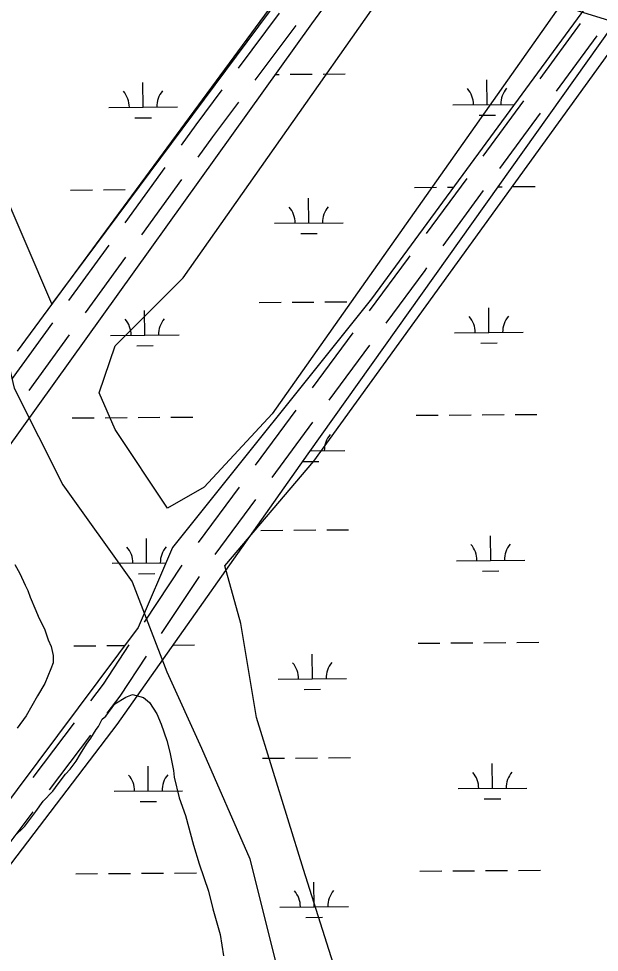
# Model space of a CAD drawing. Extents: x 3540316 to 3578335, y 553172 to 578787.
# Drawn here: x 3568859 to 3569706, y 567058 to 568421 of the extents above; entities that cross this region are included whole.
import ezdxf

# ---------------------------------------------------------------- set-up
doc = ezdxf.new("R2010")
doc.units = 0
for name, color, linetype in [('V-ROAD-CNTR', 7, 'Continuous'), ('V-SITE-VEGE', 7, 'Continuous'), ('V-UTIL-LINE', 7, 'Continuous'), ('V-WETL-SWMP', 7, 'Continuous')]:
    doc.layers.add(name, color=color, linetype=linetype)

msp = doc.modelspace()

# ---------------------------------------------------------------- linework, layer by layer
at = {"layer": 'V-ROAD-CNTR'}
for points in [[(3569179.5736024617, 568349.1962752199), (3569239.358482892, 568429.3571148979)], [(3569203.6215543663, 568331.2603110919), (3569263.4064347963, 568411.4211507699)], [(3569619.2567230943, 568333.3133069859), (3569678.3976048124, 568413.9501457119)], [(3569643.4486747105, 568315.5713424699), (3569702.589556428, 568396.208181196)], [(3569096.1737692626, 568236.484500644), (3569117.843725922, 568266.427440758), (3569155.65965029, 568317.1323393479)], [(3569120.477720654, 568218.89653582), (3569142.021677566, 568248.6654762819), (3569179.707602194, 568299.1963752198)], [(3569536.45888869, 568220.4215327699), (3569595.600770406, 568301.0583714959)], [(3569560.64884031, 568202.679568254), (3569619.790722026, 568283.3164069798)], [(3569014.093933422, 568123.0707274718), (3569072.722816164, 568204.0805654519)], [(3569038.3978848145, 568105.4827626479), (3569097.026767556, 568186.492600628)], [(3569453.660054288, 568107.529758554), (3569512.800936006, 568188.1665972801)], [(3569477.852005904, 568089.7877940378), (3569536.9928876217, 568170.4246327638)], [(3568932.01509758, 568009.6569542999), (3568990.6429803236, 568090.6667922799)], [(3568956.3190489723, 567992.068989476), (3569014.946931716, 568073.078827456)], [(3569370.666220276, 567994.835983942), (3569427.308106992, 568071.598830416), (3569430.003101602, 568075.273823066)], [(3569394.806171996, 567977.0240195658), (3569451.47405866, 568053.822865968), (3569454.195053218, 568057.533858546)], [(3568849.9362617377, 567896.24218113), (3568908.5641444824, 567977.2530191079)], [(3568874.24021313, 567878.6542163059), (3568932.868095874, 567959.6650542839)], [(3569287.5423865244, 567882.185209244), (3569346.916267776, 567962.6500483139)], [(3569311.682338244, 567864.3732448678), (3569371.056219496, 567944.8380839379)], [(3569204.418552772, 567769.533434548), (3569263.792434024, 567849.9992736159)], [(3569228.558504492, 567751.7214701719), (3569287.932385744, 567832.1873092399)], [(3569121.29471902, 567656.88265985), (3569180.6686002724, 567737.3474989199)], [(3569145.4346707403, 567639.0706954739), (3569204.8085519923, 567719.535534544)], [(3569042.2898770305, 567540.4198927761), (3569097.492766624, 567623.801726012)], [(3569067.303827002, 567523.8599258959), (3569122.5067165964, 567607.2417591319)], [(3568964.022033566, 567425.4691226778), (3568982.2989970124, 567449.807074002), (3569020.208921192, 567507.0669594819)], [(3568988.00998559, 567407.45315871), (3569006.822947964, 567432.5031086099), (3569045.2228711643, 567490.5069926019)], [(3568879.9502017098, 567313.52334657), (3568940.001081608, 567393.485186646)], [(3568903.9381537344, 567295.507382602), (3568963.9890336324, 567375.469222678)], [(3568819.8663218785, 567183.561606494), (3568879.917201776, 567263.5224465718)]]:
    msp.add_lwpolyline(points, dxfattribs=at)
at = {"layer": 'V-SITE-VEGE'}
for p, q in [((3569983.856, 569452.287), (3568906.97, 568005.223)), ((3568906.97, 568005.223), (3568435.543, 569105.546))]:
    msp.add_line(p, q, dxfattribs=at)
for points in [[(3569373.558, 566866.105), (3569274.2770000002, 567179.437), (3569205.544, 567401.063), (3569182.633, 567538.623), (3569159.722, 567622.688), (3569289.551, 567775.532), (3569747.773, 568409.841), (3569648.492, 568440.409), (3569228.455, 567844.312), (3569129.174, 567737.3250000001), (3569075.715, 567706.752), (3568999.345, 567821.385), (3568976.434, 567874.881), (3568999.345, 567943.661), (3569098.6240000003, 568043.009), (3569969.245, 569281.054), (3570717.673, 570328.0430000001), (3571550.107, 571451.452), (3572665.11, 572972.26)], [(3568853.225, 567624.519), (3568860.657, 567611.555), (3568868.058, 567594.286), (3568872.306, 567586.725), (3568875.46, 567577.017), (3568883.92, 567557.59), (3568887.082, 567548.962), (3568893.441, 567536.006), (3568896.628, 567530.601), (3568901.8850000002, 567514.424), (3568906.114, 567504.711), (3568909.2460000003, 567491.778), (3568909.166, 567481.0210000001), (3568905.873, 567472.438), (3568897.105, 567450.99), (3568886.2120000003, 567432.783), (3568869.859, 567403.861), (3568856.813, 567385.669)], [(3568852.399, 567227.563), (3568867.571, 567242.509), (3568883.869, 567263.903), (3568894.74, 567278.882), (3568908.836, 567293.838), (3568916.447, 567304.539), (3568927.309, 567318.443), (3568933.8200000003, 567325.922), (3568942.5130000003, 567337.692), (3568949.049, 567348.401), (3568957.761, 567362.319), (3568964.2800000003, 567370.878), (3568971.906, 567383.729), (3568975.165, 567388.007), (3568980.625, 567398.725), (3568986.036, 567402.9890000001), (3568999.0810000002, 567421.179), (3569015.289, 567430.737), (3569025.005, 567434.968), (3569041.106, 567430.544), (3569049.657, 567422.9500000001), (3569060.292, 567406.734), (3569066.6350000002, 567391.6240000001), (3569075.062, 567367.894), (3569079.236, 567350.652), (3569084.413, 567323.719), (3569085.417, 567314.028), (3569092.72, 567283.852), (3569102.2060000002, 567257.961), (3569113.714, 567214.845), (3569122.1210000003, 567187.887), (3569135.808, 567147.978), (3569142.069, 567122.1140000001), (3569152.54, 567084.383), (3569157.687, 567053.147)]]:
    msp.add_lwpolyline(points, dxfattribs=at)
at = {"layer": 'V-UTIL-LINE'}
msp.add_lwpolyline([(3567296.0713694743, 570994.908983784), (3567477.9890056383, 570701.8215699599), (3567629.5867024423, 570459.2660550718), (3567740.7584800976, 570277.3484189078), (3567862.036237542, 570065.1118433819), (3567963.101035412, 569903.40816679), (3568084.379792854, 569721.4905306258), (3568165.2316311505, 569519.360934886), (3568246.0834694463, 569357.6572582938), (3568417.894125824, 568983.716006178), (3568529.06590348, 568741.159491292), (3568620.0237215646, 568518.8169359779), (3568721.0895194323, 568286.367400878), (3568801.941357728, 568094.343784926), (3568852.4742566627, 567882.1072093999), (3568923.2191151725, 567740.615492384), (3569024.283913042, 567599.1247753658), (3569074.8168119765, 567467.740038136), (3569125.34971091, 567356.56826048), (3569196.09456942, 567194.8645838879), (3569236.5214885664, 567033.160907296)], dxfattribs=at)
at = {"layer": 'V-WETL-SWMP'}
for p, q in [((3571628.6039329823, 571706.7479208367), (3568856.838879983, 567936.1496490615)), ((3571206.4488926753, 570511.4424746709), (3569373.5668575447, 568012.4289573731)), ((3569286.336886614, 568413.9155579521), (3570238.055171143, 569711.186648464)), ((3568840.6368778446, 567790.9486784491), (3569286.336886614, 568413.9155579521)), ((3569233.3815126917, 568339.8984087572), (3569238.9305053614, 568339.9411851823)), ((3569254.9300299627, 568340.0645233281), (3569286.9290791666, 568340.3111996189)), ((3569302.928603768, 568340.4345377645), (3569334.9276529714, 568340.6812140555)), ((3569040.230331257, 568291.9780579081), (3569039.9528209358, 568327.9769846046)), ((3569542.123418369, 568295.84708303), (3569541.8459080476, 568331.8460097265)), ((3569492.124903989, 568295.4616513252), (3569581.661225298, 568296.1518745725)), ((3568990.2318168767, 568291.5926262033), (3569090.2288456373, 568292.3634896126)), ((3569028.349639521, 568276.4550143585), (3569052.3489264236, 568276.6400215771)), ((3569530.2427266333, 568280.3240394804), (3569554.2420135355, 568280.509046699)), ((3569436.2081746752, 568174.956041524), (3569468.2072238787, 568175.2027178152)), ((3569484.2067484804, 568175.3260559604), (3569493.0927092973, 568175.3945566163)), ((3569558.3410784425, 568175.8966260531), (3569564.2045279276, 568175.9418265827)), ((3569580.2040524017, 568176.0651647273), (3569612.2031013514, 568176.3118410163)), ((3568934.3150875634, 568171.087016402), (3568966.3141367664, 568171.3336926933)), ((3568982.3136613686, 568171.4570308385), (3569014.312710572, 568171.7037071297)), ((3569282.011918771, 568123.0238611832), (3569281.7344084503, 568159.0227878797)), ((3569232.013404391, 568122.6384294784), (3569332.010433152, 568123.4092928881)), ((3569270.1312270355, 568107.5008176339), (3569294.130513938, 568107.6858248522)), ((3569373.5668575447, 568012.4289573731), (3569083.3361417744, 567649.5630519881)), ((3569042.794796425, 567959.3129762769), (3569042.5172861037, 567995.3119029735)), ((3569209.495921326, 568007.0294272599), (3569241.49497053, 568007.2761035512)), ((3569257.4944951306, 568007.3994416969), (3569289.4935443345, 568007.6461179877)), ((3569305.493068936, 568007.7694561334), (3569337.4921181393, 568008.0161324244)), ((3569544.688046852, 567963.1810615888), (3569544.410535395, 567999.179991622)), ((3568992.7962820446, 567958.9275445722), (3569092.793310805, 567959.6984079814)), ((3569494.6895328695, 567962.7956298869), (3569594.6865608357, 567963.5664932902)), ((3569030.9141046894, 567943.7899327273), (3569054.9133915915, 567943.974939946)), ((3569532.8073556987, 567947.6580166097), (3569556.806642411, 567947.8430238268)), ((3568936.8795527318, 567838.4219347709), (3568968.8786019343, 567838.6686110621)), ((3568984.8781265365, 567838.7919492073), (3569016.87717574, 567839.0386254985)), ((3569032.8767003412, 567839.1619636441), (3569064.875749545, 567839.4086399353)), ((3569080.8752741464, 567839.5319780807), (3569112.87432335, 567839.7786543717)), ((3569438.772807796, 567842.2900089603), (3569470.7718567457, 567842.5366852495)), ((3569486.77138122, 567842.6600233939), (3569518.770430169, 567842.9066996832)), ((3569534.769954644, 567843.0300378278), (3569566.7690035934, 567843.2767141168)), ((3569582.768528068, 567843.4000522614), (3569614.7675770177, 567843.6467285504)), ((3569284.4510025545, 567790.3568560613), (3569334.5750687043, 567790.7432556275)), ((3569284.5765547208, 567790.3578239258), (3569284.5752143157, 567790.5317020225)), ((3569273.486607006, 567774.8408746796), (3569296.695150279, 567775.0197861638)), ((3569212.0605615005, 567674.363379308), (3569244.0596104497, 567674.610055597)), ((3569260.059134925, 567674.7333937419), (3569292.058183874, 567674.9800700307)), ((3569308.057708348, 567675.1034081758), (3569340.0567572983, 567675.3500844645)), ((3569045.359261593, 567626.6478946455), (3569045.0817512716, 567662.6468213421)), ((3569547.252522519, 567630.5159491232), (3569546.975011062, 567666.5148791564)), ((3569083.3361417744, 567649.5630519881), (3569033.0978738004, 567532.6457340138)), ((3568995.3607472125, 567626.2624629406), (3569073.583204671, 567626.8654691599)), ((3569497.2540085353, 567630.1305174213), (3569597.251036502, 567630.9013808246)), ((3569535.3718313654, 567614.9929041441), (3569559.3711180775, 567615.1779113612)), ((3569033.4785698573, 567611.124851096), (3569057.4778567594, 567611.3098583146)), ((3569033.0978738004, 567532.6457340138), (3568253.1228591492, 566489.3029353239)), ((3568939.4440178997, 567505.7568531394), (3568971.4430671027, 567506.0035294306)), ((3568987.4425917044, 567506.1268675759), (3569013.422804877, 567506.3271454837)), ((3569084.535391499, 567506.8743595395), (3569115.4389695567, 567507.1125909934)), ((3569441.3372834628, 567509.6248964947), (3569473.336332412, 567509.8715727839)), ((3569489.3358568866, 567509.9949109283), (3569521.334905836, 567510.2415872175)), ((3569537.3344303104, 567510.3649253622), (3569569.3334792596, 567510.6116016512)), ((3569585.3330037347, 567510.7349397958), (3569617.332052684, 567510.9816160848)), ((3569287.141030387, 567457.6927114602), (3569286.8635189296, 567493.6916414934)), ((3569237.1425164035, 567457.3072797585), (3569337.1395443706, 567458.0781431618)), ((3569275.2603392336, 567442.1696664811), (3569299.2596259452, 567442.3546736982)), ((3569214.6250371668, 567341.6982668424), (3569246.6240861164, 567341.9449431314)), ((3569262.623610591, 567342.0682812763), (3569294.6226595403, 567342.314957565)), ((3569310.622184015, 567342.4382957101), (3569342.6212329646, 567342.6849719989)), ((3569047.923915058, 567293.9818115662), (3569047.646403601, 567329.9807415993)), ((3569549.816998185, 567297.8508366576), (3569549.5394867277, 567333.8497666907)), ((3568997.9254010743, 567293.5963798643), (3569097.922429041, 567294.3672432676)), ((3569499.8184842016, 567297.4654049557), (3569599.815512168, 567298.236268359)), ((3569036.043223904, 567278.4587665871), (3569060.0425106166, 567278.6437738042)), ((3569537.9363070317, 567282.3277916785), (3569561.9355937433, 567282.5127988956)), ((3569443.9017591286, 567176.959784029), (3569475.900808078, 567177.2064603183)), ((3569491.900332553, 567177.3297984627), (3569523.899381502, 567177.5764747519)), ((3569539.8989059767, 567177.6998128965), (3569571.897954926, 567177.9464891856)), ((3569587.8974794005, 567178.0698273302), (3569619.8965283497, 567178.3165036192)), ((3568942.008676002, 567173.0907589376), (3568974.007724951, 567173.3374352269)), ((3568990.0072494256, 567173.4607733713), (3569022.006298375, 567173.7074496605)), ((3569038.0058228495, 567173.8307878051), (3569070.0048717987, 567174.0774640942)), ((3569086.0043962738, 567174.2008022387), (3569118.003445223, 567174.4474785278)), ((3569289.705506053, 567125.0275989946), (3569289.4279945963, 567161.0265290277)), ((3569239.7069920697, 567124.6421672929), (3569339.704020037, 567125.4130306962)), ((3569277.8248148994, 567109.5045540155), (3569301.824101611, 567109.6895612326))]:
    msp.add_line(p, q, dxfattribs=at)
msp.add_lwpolyline([(3568531.686, 566772.928), (3569002.7090000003, 567390.83), (3569281.272, 567785.882), (3570076.441, 568905.197), (3571185.626, 570424.628), (3571717.427, 571133.696), (3572598.697, 572308.723), (3573454.643, 573468.556)], dxfattribs=at)
for centre, radius, start, end in [((3568984.9853764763, 568292.0269993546), 35.24628790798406, 359.6698565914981, 41.21351492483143), ((3569095.467965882, 568292.8786945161), 35.24628790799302, 139.6698534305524, 181.21351176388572), ((3569486.8784635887, 568295.8960244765), 35.24628790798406, 359.6698565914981, 41.21351492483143), ((3569597.3610529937, 568296.7477196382), 35.24628790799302, 139.6698534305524, 181.21351176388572), ((3569226.7669639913, 568123.0728026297), 35.24628790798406, 359.6698565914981, 41.21351492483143), ((3569337.2495533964, 568123.9244977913), 35.24628790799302, 139.6698534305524, 181.21351176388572), ((3568987.5498416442, 567959.3619177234), 35.24628790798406, 359.6698565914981, 41.21351492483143), ((3569098.0324310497, 567960.213612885), 35.24628790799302, 139.6698534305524, 181.21351176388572), ((3569489.4430924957, 567963.2300030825), 35.24628790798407, 359.66985651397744, 41.21351484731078), ((3569599.925681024, 567964.0816982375), 35.24628790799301, 139.66985350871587, 181.2135118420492), ((3569339.8141888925, 567791.2584605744), 35.24628790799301, 139.66985350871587, 181.2135118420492), ((3569602.4901566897, 567631.4165857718), 35.24628790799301, 139.66985350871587, 181.2135118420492), ((3568990.114306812, 567626.696836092), 35.24628790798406, 359.6698565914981, 41.21351492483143), ((3569100.5968962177, 567627.5485312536), 35.24628790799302, 139.6698534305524, 181.21351176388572), ((3569492.007568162, 567630.5648906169), 35.24628790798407, 359.66985651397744, 41.21351484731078), ((3569231.896076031, 567457.7416529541), 35.24628790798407, 359.66985651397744, 41.21351484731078), ((3569342.3786645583, 567458.5933481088), 35.24628790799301, 139.66985350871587, 181.2135118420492), ((3568992.678960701, 567294.0307530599), 35.24628790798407, 359.66985651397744, 41.21351484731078), ((3569103.1615492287, 567294.8824482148), 35.24628790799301, 139.66985350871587, 181.2135118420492), ((3569494.572043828, 567297.8997781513), 35.24628790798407, 359.66985651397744, 41.21351484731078), ((3569605.0546323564, 567298.7514733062), 35.24628790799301, 139.66985350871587, 181.2135118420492), ((3569234.460551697, 567125.0765404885), 35.24628790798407, 359.66985651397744, 41.21351484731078), ((3569344.9431402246, 567125.9282356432), 35.24628790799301, 139.66985350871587, 181.2135118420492)]:
    msp.add_arc(centre, radius, start, end, dxfattribs=at)

doc.saveas('drawing.dxf')
